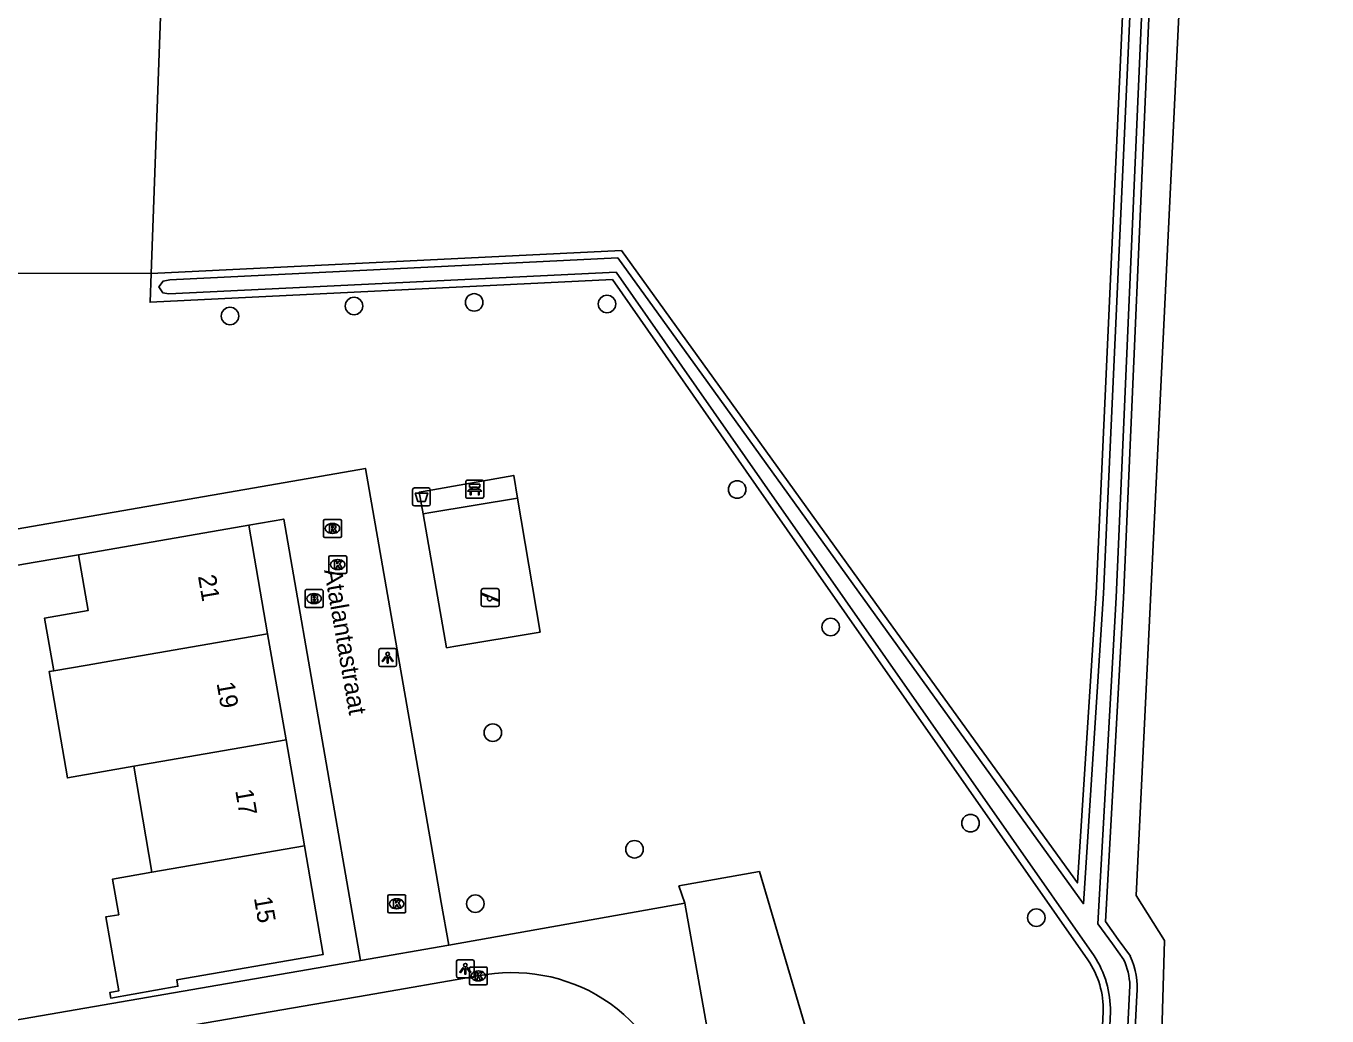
# Model space of a CAD drawing. Extents: x 162880 to 165536, y 384011 to 385179.
# Drawn here: x 164643.1 to 164715.7, y 384525.8 to 384581.1 of the extents above; entities that cross this region are included whole.
import ezdxf

# ---------------------------------------------------------------- set-up
doc = ezdxf.new("R2010")
doc.units = 0
for name, color, linetype in [('IMGEO_Afvalbak', 7, 'Continuous'), ('IMGEO_Bank', 7, 'Continuous'), ('IMGEO_Boom', 7, 'Continuous'), ('IMGEO_Bouwland', 7, 'Continuous'), ('IMGEO_Brandkraan', 7, 'Continuous'), ('IMGEO_Grasland_overig', 7, 'Continuous'), ('IMGEO_Groenvoorziening', 7, 'Continuous'), ('IMGEO_Kolk', 7, 'Continuous'), ('IMGEO_Lichtpunt', 7, 'Continuous'), ('IMGEO_Openbare_ruimte_label', 7, 'Continuous'), ('IMGEO_Pand', 7, 'Continuous'), ('IMGEO_Pand_nummerreeks', 7, 'Continuous'), ('IMGEO_Rijbaan_lokaal_open', 7, 'Continuous'), ('IMGEO_Rioolput', 7, 'Continuous'), ('IMGEO_Speelvoorziening', 7, 'Continuous'), ('IMGEO_Terreindeel_open', 7, 'Continuous'), ('IMGEO_Voetpad_open', 7, 'Continuous'), ('IMGEO_Waterloop', 7, 'Continuous')]:
    doc.layers.add(name, color=color, linetype=linetype)

msp = doc.modelspace()

# ---------------------------------------------------------------- linework, layer by layer
at = {"layer": 'IMGEO_Afvalbak'}
for p, q in [((164664.67, 384554.393), (164664.67, 384555.193)), ((164664.67, 384555.193), (164664.67, 384554.393)), ((164664.77, 384555.293), (164665.56, 384555.293)), ((164665.56, 384555.293), (164664.77, 384555.293)), ((164665.66, 384555.193), (164665.66, 384554.393)), ((164665.66, 384554.393), (164665.66, 384555.193)), ((164665.56, 384554.293), (164664.77, 384554.293)), ((164664.77, 384554.293), (164665.56, 384554.293))]:
    msp.add_line(p, q, dxfattribs=at)
msp.add_lwpolyline([(164664.813, 384555.007), (164665.517, 384555.007), (164665.368, 384554.537), (164664.962, 384554.537), (164664.813, 384555.007)], dxfattribs=at)
for centre, start, end in [((164664.77, 384555.193), 90, 180), ((164664.77, 384555.193), 90, 180), ((164665.56, 384555.193), 0, 90), ((164665.56, 384555.193), 360, 90), ((164664.77, 384554.393), 180, 270), ((164664.77, 384554.393), 180, 270), ((164665.56, 384554.393), 270, 0), ((164665.56, 384554.393), 270, 0)]:
    msp.add_arc(centre, 0.1, start, end, dxfattribs=at)
at = {"layer": 'IMGEO_Bank'}
for p, q in [((164667.638, 384554.795), (164667.638, 384555.636)), ((164667.638, 384555.636), (164667.638, 384554.795)), ((164667.713, 384555.72), (164668.554, 384555.72)), ((164668.554, 384555.72), (164667.713, 384555.72)), ((164668.638, 384555.645), (164668.638, 384554.804)), ((164668.638, 384554.804), (164668.638, 384555.645)), ((164668.563, 384554.72), (164667.722, 384554.72)), ((164667.722, 384554.72), (164668.563, 384554.72)), ((164668.335, 384555.118), (164667.942, 384555.118)), ((164667.947, 384555.226), (164667.947, 384555.332)), ((164667.991, 384555.332), (164667.991, 384555.226)), ((164668.279, 384555.338), (164667.997, 384555.338)), ((164667.997, 384555.22), (164668.279, 384555.22)), ((164668.285, 384555.226), (164668.285, 384555.332)), ((164668.329, 384555.332), (164668.329, 384555.226))]:
    msp.add_line(p, q, dxfattribs=at)
for points in [[(164667.941, 384555.338), (164667.855, 384555.338), (164667.855, 384555.499), (164668.418, 384555.499), (164668.418, 384555.338), (164668.335, 384555.338)], [(164667.885, 384555.118), (164667.743, 384555.118), (164667.855, 384555.22), (164667.941, 384555.22)], [(164667.935, 384555.111), (164667.935, 384554.904), (164667.892, 384554.904), (164667.892, 384555.111)], [(164668.335, 384555.22), (164668.418, 384555.22), (164668.53, 384555.118), (164668.391, 384555.118)], [(164668.385, 384555.111), (164668.385, 384554.904), (164668.341, 384554.904), (164668.341, 384555.111)]]:
    msp.add_lwpolyline(points, dxfattribs=at)
for centre, radius, start, end in [((164667.716, 384555.642), 0.0779, 92.4484, 184.28452), ((164667.716, 384555.642), 0.0779, 92.4484, 184.28452), ((164668.56, 384555.642), 0.0779, 2.4484, 94.28452), ((164668.56, 384555.642), 0.0779, 2.4484, 94.28452), ((164667.716, 384554.798), 0.0779, 182.4484, 274.28452), ((164667.716, 384554.798), 0.0779, 182.4484, 274.28452), ((164667.885, 384555.111), 0.00671, 2.89567, 87.10433), ((164667.942, 384555.111), 0.00671, 92.89567, 177.10433), ((164667.94, 384555.331), 0.00671, 2.89567, 87.10433), ((164667.94, 384555.227), 0.00671, 272.89567, 357.10433), ((164667.997, 384555.331), 0.00671, 92.89567, 177.10433), ((164667.997, 384555.227), 0.00671, 182.89567, 267.10433), ((164668.279, 384555.331), 0.00671, 2.89567, 87.10433), ((164668.279, 384555.227), 0.00671, 272.89567, 357.10433), ((164668.336, 384555.331), 0.00671, 92.89567, 177.10433), ((164668.336, 384555.227), 0.00671, 182.89567, 267.10433), ((164668.334, 384555.111), 0.00671, 2.89567, 87.10433), ((164668.391, 384555.111), 0.00671, 92.89567, 177.10433), ((164668.56, 384554.798), 0.0779, 272.4484, 4.28452), ((164668.56, 384554.798), 0.0779, 272.4484, 4.28452)]:
    msp.add_arc(centre, radius, start, end, dxfattribs=at)
at = {"layer": 'IMGEO_Boom'}
for centre in [(164661.405, 384565.451), (164668.108, 384565.652), (164675.52, 384565.566), (164654.48, 384564.892), (164682.782, 384555.206), (164688.001, 384547.529), (164669.149, 384541.63), (164695.808, 384536.578), (164677.054, 384535.121), (164668.171, 384532.08), (164699.48, 384531.301)]:
    msp.add_circle(centre, 0.489, dxfattribs=at)
at = {"layer": 'IMGEO_Bouwland'}
for points in [[(164651.739, 384613.001), (164651.658, 384610.771), (164650.079, 384567.275)], [(164650.079, 384567.275), (164676.326, 384568.556), (164681.473, 384561.414), (164691.481, 384547.526), (164701.77, 384533.246), (164702.816, 384549.427), (164704.34, 384582.884), (164705.212, 384603.802), (164704.293, 384603.945)]]:
    msp.add_lwpolyline(points, dxfattribs=at)
at = {"layer": 'IMGEO_Brandkraan'}
for p, q in [((164658.748, 384549.615), (164659.6, 384549.615)), ((164658.673, 384548.689), (164658.673, 384549.541)), ((164659.161, 384549.395), (164659.186, 384549.395)), ((164659.674, 384549.541), (164659.674, 384548.689)), ((164659.6, 384548.615), (164658.748, 384548.615)), ((164659.184, 384548.835), (164659.159, 384548.835))]:
    msp.add_line(p, q, dxfattribs=at)
for points in [[(164658.748, 384549.615), (164659.6, 384549.615)], [(164658.673, 384548.689), (164658.673, 384549.541)], [(164659.021, 384549.315), (164659.021, 384548.915), (164659.234, 384548.915)], [(164659.252, 384549.315), (164659.021, 384549.315)], [(164659.2, 384549.234), (164659.146, 384549.234), (164659.146, 384549.158)], [(164659.146, 384549.158), (164659.199, 384549.158)], [(164659.208, 384549.082), (164659.146, 384549.082), (164659.146, 384549.001)], [(164659.146, 384549.001), (164659.208, 384549.001)], [(164659.674, 384549.541), (164659.674, 384548.689)], [(164659.6, 384548.615), (164658.748, 384548.615)]]:
    msp.add_lwpolyline(points, dxfattribs=at)
for centre, radius, start, end in [((164658.75, 384549.539), 0.0765, 91.55205, 178.44795), ((164658.75, 384549.539), 0.0765, 91.55205, 178.44795), ((164659.598, 384549.539), 0.0765, 1.55205, 88.44795), ((164659.598, 384549.539), 0.0765, 1.55205, 88.44795), ((164659.201, 384549.196), 0.0379, 267.82845, 90.93552), ((164659.209, 384549.041), 0.0404, 269.87594, 90.50774), ((164659.24, 384549.166), 0.251, 268.66757, 293.53466), ((164659.256, 384549.17), 0.145, 59.4692, 91.53667), ((164659.281, 384549.217), 0.0922, 285.51372, 58.15012), ((164659.286, 384549.025), 0.105, 301.31148, 78.98903), ((164658.75, 384548.691), 0.0765, 181.55205, 268.44795), ((164658.75, 384548.691), 0.0765, 181.55205, 268.44795), ((164659.598, 384548.691), 0.0765, 271.55205, 358.44795), ((164659.598, 384548.691), 0.0765, 271.55205, 358.44795)]:
    msp.add_arc(centre, radius, start, end, dxfattribs=at)
for centre, major_axis, ratio, start_param, end_param in [((164659.16, 384549.115), (-0.387, 0.002), 0.722429, 4.712389, 7.853982), ((164659.185, 384549.115), (-0.39, 0.002), 0.717154, 1.570796, 4.712389)]:
    msp.add_ellipse(centre, major_axis=major_axis, ratio=ratio, start_param=start_param, end_param=end_param, dxfattribs=at)
at = {"layer": 'IMGEO_Grasland_overig'}
for points in [[(164704.726, 384529.144), (164704.055, 384530.075), (164703.332, 384531.079), (164704.347, 384549.166), (164705.81, 384582.823), (164707.041, 384603.518), (164707.282, 384603.481), (164708.479, 384603.189)], [(164708.479, 384603.189), (164705.054, 384532.548), (164706.641, 384530.034), (164706.112, 384512.043), (164706.112, 384491.405), (164707.17, 384478.441), (164716.431, 384430.683), (164697.645, 384427.508), (164702.937, 384393.377), (164705.595, 384383.982), (164757.706, 384389.408), (164760.124, 384379.094), (164767.715, 384340.531), (164767.804, 384340.014)], [(164703.373, 384492.134), (164703.762, 384500), (164703.877, 384502.341), (164703.996, 384504.746), (164705.095, 384526.982)]]:
    msp.add_lwpolyline(points, dxfattribs=at)
msp.add_arc((164700.995, 384527.395), 4.12, 354.25, 25.12129, dxfattribs=at)
at = {"layer": 'IMGEO_Groenvoorziening'}
for points in [[(164650.079, 384567.275), (164601.359, 384567.373)], [(164702.359, 384528.943), (164683.851, 384555.43), (164675.821, 384566.922), (164650.02, 384565.663), (164650.079, 384567.275)], [(164665.256, 384553.842), (164665.042, 384555.062), (164665.483, 384555.14), (164670.313, 384555.99), (164670.527, 384554.724)], [(164670.527, 384554.724), (164671.79, 384547.244), (164666.98, 384546.437), (164666.572, 384546.367), (164665.256, 384553.842)], [(164679.866, 384532.114), (164679.536, 384533.071), (164684.026, 384533.873), (164687.59, 384521.842), (164682.49, 384517.388)], [(164701.53, 384490.217), (164701.988, 384500), (164702.094, 384502.266), (164702.399, 384508.766), (164703.208, 384526.038)]]:
    msp.add_lwpolyline(points, dxfattribs=at)
msp.add_arc((164698.384, 384526.205), 4.827, 358.02074, 34.56177, dxfattribs=at)
at = {"layer": 'IMGEO_Kolk'}
for p, q in [((164659.994, 384550.585), (164659.994, 384551.437)), ((164660.069, 384551.511), (164660.921, 384551.511)), ((164660.482, 384551.291), (164660.507, 384551.291)), ((164660.995, 384551.437), (164660.995, 384550.585)), ((164660.921, 384550.511), (164660.069, 384550.511)), ((164660.505, 384550.731), (164660.48, 384550.731)), ((164663.284, 384531.649), (164663.284, 384532.501)), ((164663.359, 384532.575), (164664.211, 384532.575)), ((164663.772, 384532.355), (164663.797, 384532.355)), ((164664.285, 384532.501), (164664.285, 384531.649)), ((164664.211, 384531.575), (164663.359, 384531.575)), ((164663.795, 384531.795), (164663.77, 384531.795)), ((164667.839, 384527.621), (164667.839, 384528.473)), ((164667.914, 384528.547), (164668.766, 384528.547)), ((164668.327, 384528.327), (164668.352, 384528.327)), ((164668.84, 384528.473), (164668.84, 384527.621)), ((164668.766, 384527.547), (164667.914, 384527.547)), ((164668.35, 384527.767), (164668.325, 384527.767))]:
    msp.add_line(p, q, dxfattribs=at)
for points in [[(164659.994, 384550.585), (164659.994, 384551.437)], [(164660.069, 384551.511), (164660.921, 384551.511)], [(164660.315, 384551.211), (164660.438, 384551.211), (164660.438, 384551.06), (164660.568, 384551.211), (164660.732, 384551.211), (164660.586, 384551.06), (164660.739, 384550.811), (164660.587, 384550.811), (164660.502, 384550.975), (164660.438, 384550.908), (164660.438, 384550.811), (164660.315, 384550.811), (164660.315, 384551.211)], [(164660.995, 384551.437), (164660.995, 384550.585)], [(164660.921, 384550.511), (164660.069, 384550.511)], [(164663.284, 384531.649), (164663.284, 384532.501)], [(164663.359, 384532.575), (164664.211, 384532.575)], [(164663.605, 384532.275), (164663.728, 384532.275), (164663.728, 384532.124), (164663.858, 384532.275), (164664.022, 384532.275), (164663.876, 384532.124), (164664.029, 384531.875), (164663.877, 384531.875), (164663.792, 384532.039), (164663.728, 384531.972), (164663.728, 384531.875), (164663.605, 384531.875), (164663.605, 384532.275)], [(164664.285, 384532.501), (164664.285, 384531.649)], [(164664.211, 384531.575), (164663.359, 384531.575)], [(164667.839, 384527.621), (164667.839, 384528.473)], [(164667.914, 384528.547), (164668.766, 384528.547)], [(164668.16, 384528.247), (164668.283, 384528.247), (164668.283, 384528.096), (164668.413, 384528.247), (164668.577, 384528.247), (164668.431, 384528.096), (164668.584, 384527.847), (164668.432, 384527.847), (164668.347, 384528.011), (164668.283, 384527.944), (164668.283, 384527.847), (164668.16, 384527.847), (164668.16, 384528.247)], [(164668.84, 384528.473), (164668.84, 384527.621)], [(164668.766, 384527.547), (164667.914, 384527.547)]]:
    msp.add_lwpolyline(points, dxfattribs=at)
for centre, start, end in [((164660.071, 384551.435), 91.55205, 178.44795), ((164660.071, 384551.435), 91.55205, 178.44795), ((164660.919, 384551.435), 1.55205, 88.44795), ((164660.919, 384551.435), 1.55205, 88.44795), ((164660.071, 384550.587), 181.55205, 268.44795), ((164660.071, 384550.587), 181.55205, 268.44795), ((164660.919, 384550.587), 271.55205, 358.44795), ((164660.919, 384550.587), 271.55205, 358.44795), ((164663.361, 384532.499), 91.55205, 178.44795), ((164663.361, 384532.499), 91.55205, 178.44795), ((164664.209, 384532.499), 1.55205, 88.44795), ((164664.209, 384532.499), 1.55205, 88.44795), ((164663.361, 384531.651), 181.55205, 268.44795), ((164663.361, 384531.651), 181.55205, 268.44795), ((164664.209, 384531.651), 271.55205, 358.44795), ((164664.209, 384531.651), 271.55205, 358.44795), ((164667.916, 384528.471), 91.55205, 178.44795), ((164667.916, 384528.471), 91.55205, 178.44795), ((164668.764, 384528.471), 1.55205, 88.44795), ((164668.764, 384528.471), 1.55205, 88.44795), ((164667.916, 384527.623), 181.55205, 268.44795), ((164667.916, 384527.623), 181.55205, 268.44795), ((164668.764, 384527.623), 271.55205, 358.44795), ((164668.764, 384527.623), 271.55205, 358.44795)]:
    msp.add_arc(centre, 0.0765, start, end, dxfattribs=at)
for centre, major_axis, ratio, start_param, end_param in [((164660.481, 384551.011), (-0.387, 0.002), 0.722429, 4.712389, 7.853982), ((164660.506, 384551.011), (-0.39, 0.002), 0.717154, 1.570796, 4.712389), ((164663.771, 384532.075), (-0.387, 0.002), 0.722429, 4.712389, 7.853982), ((164663.796, 384532.075), (-0.39, 0.002), 0.717154, 1.570796, 4.712389), ((164668.326, 384528.047), (-0.387, 0.002), 0.722429, 4.712389, 7.853982), ((164668.351, 384528.047), (-0.39, 0.002), 0.717154, 1.570796, 4.712389)]:
    msp.add_ellipse(centre, major_axis=major_axis, ratio=ratio, start_param=start_param, end_param=end_param, dxfattribs=at)
at = {"layer": 'IMGEO_Lichtpunt'}
for p, q in [((164662.785, 384546.226), (164662.785, 384545.419)), ((164662.785, 384546.226), (164662.785, 384545.419)), ((164663.687, 384546.321), (164662.879, 384546.321)), ((164663.687, 384546.321), (164662.879, 384546.321)), ((164663.781, 384545.419), (164663.781, 384546.226)), ((164663.781, 384545.419), (164663.781, 384546.226)), ((164662.879, 384545.325), (164663.687, 384545.325)), ((164662.879, 384545.325), (164663.687, 384545.325)), ((164667.116, 384528.852), (164667.116, 384528.045)), ((164667.116, 384528.852), (164667.116, 384528.045)), ((164668.018, 384528.947), (164667.21, 384528.947)), ((164668.018, 384528.947), (164667.21, 384528.947)), ((164668.112, 384528.045), (164668.112, 384528.852)), ((164668.112, 384528.045), (164668.112, 384528.852)), ((164667.21, 384527.951), (164668.018, 384527.951)), ((164667.21, 384527.951), (164668.018, 384527.951))]:
    msp.add_line(p, q, dxfattribs=at)
for points in [[(164663.159, 384545.89), (164663.198, 384545.862), (164663.01, 384545.6), (164662.972, 384545.627), (164663.159, 384545.89)], [(164663.261, 384545.842), (164663.308, 384545.842), (164663.308, 384545.52), (164663.261, 384545.52), (164663.261, 384545.842)], [(164663.371, 384545.862), (164663.409, 384545.889), (164663.596, 384545.627), (164663.557, 384545.599), (164663.371, 384545.862)], [(164667.49, 384528.516), (164667.529, 384528.488), (164667.341, 384528.226), (164667.303, 384528.253), (164667.49, 384528.516)], [(164667.592, 384528.468), (164667.639, 384528.468), (164667.639, 384528.146), (164667.592, 384528.146), (164667.592, 384528.468)], [(164667.702, 384528.488), (164667.74, 384528.515), (164667.927, 384528.253), (164667.888, 384528.225), (164667.702, 384528.488)]]:
    msp.add_lwpolyline(points, dxfattribs=at)
for centre in [(164663.284, 384546.024), (164667.615, 384528.65)]:
    msp.add_circle(centre, 0.0994, dxfattribs=at)
for centre, start, end in [((164662.879, 384546.226), 90, 180), ((164662.879, 384546.226), 90, 180), ((164663.687, 384546.226), 0, 90), ((164663.687, 384546.226), 0, 90), ((164662.879, 384545.419), 180, 270), ((164662.879, 384545.419), 180, 270), ((164663.687, 384545.419), 270, 0), ((164663.687, 384545.419), 270, 360), ((164667.21, 384528.852), 90, 180), ((164667.21, 384528.852), 90, 180), ((164668.018, 384528.852), 0, 90), ((164668.018, 384528.852), 0, 90), ((164667.21, 384528.045), 180, 270), ((164667.21, 384528.045), 180, 270), ((164668.018, 384528.045), 270, 0), ((164668.018, 384528.045), 270, 360)]:
    msp.add_arc(centre, 0.0946, start, end, dxfattribs=at)
at = {"layer": 'IMGEO_Pand'}
for points in [[(164646.022, 384551.567), (164655.524, 384553.223)], [(164656.579, 384547.147), (164655.524, 384553.223)], [(164646.022, 384551.567), (164646.566, 384548.449), (164644.136, 384548.03), (164644.643, 384545.084)], [(164644.643, 384545.084), (164646.51, 384545.405), (164648.092, 384545.677), (164656.579, 384547.147)], [(164656.579, 384547.147), (164657.608, 384541.226)], [(164649.113, 384539.751), (164645.406, 384539.107), (164644.386, 384545.04), (164644.643, 384545.084)], [(164657.608, 384541.226), (164649.113, 384539.751)], [(164657.608, 384541.226), (164658.637, 384535.304)], [(164650.128, 384533.842), (164649.113, 384539.751)], [(164658.637, 384535.304), (164659.689, 384529.246), (164651.512, 384527.823), (164651.574, 384527.469), (164647.831, 384526.813), (164647.776, 384527.128), (164648.269, 384527.214), (164647.549, 384531.342), (164648.278, 384531.469), (164647.931, 384533.459), (164650.128, 384533.842)], [(164658.637, 384535.304), (164650.128, 384533.842)]]:
    msp.add_lwpolyline(points, dxfattribs=at)
at = {"layer": 'IMGEO_Rijbaan_lokaal_open'}
msp.add_lwpolyline([(164649.579, 384524.808), (164662.144, 384526.976), (164668.336, 384528.045)], dxfattribs=at)
for centre, radius, start, end in [((164670.23, 384518.697), 9.538, 57.9249, 101.45382), ((164669.669, 384518.143), 10.307, 13.79183, 56.91956)]:
    msp.add_arc(centre, radius, start, end, dxfattribs=at)
at = {"layer": 'IMGEO_Rioolput'}
for p, q in [((164659.699, 384552.606), (164659.699, 384553.458)), ((164659.774, 384553.532), (164660.626, 384553.532)), ((164660.187, 384553.312), (164660.212, 384553.312)), ((164660.7, 384553.458), (164660.7, 384552.606)), ((164660.626, 384552.532), (164659.774, 384552.532)), ((164660.21, 384552.752), (164660.185, 384552.752))]:
    msp.add_line(p, q, dxfattribs=at)
for points in [[(164659.699, 384552.606), (164659.699, 384553.458)], [(164659.774, 384553.532), (164660.626, 384553.532)], [(164660.7, 384553.458), (164660.7, 384552.606)], [(164660.626, 384552.532), (164659.774, 384552.532)], [(164660.288, 384553.23), (164660.036, 384553.232), (164660.036, 384552.832)], [(164660.036, 384552.832), (164660.16, 384552.832), (164660.16, 384552.994), (164660.171, 384552.994)], [(164660.214, 384553.151), (164660.16, 384553.151), (164660.16, 384553.07)], [(164660.16, 384553.07), (164660.212, 384553.07)], [(164660.218, 384552.965), (164660.289, 384552.832), (164660.429, 384552.832), (164660.364, 384552.958)]]:
    msp.add_lwpolyline(points, dxfattribs=at)
for centre, radius, start, end in [((164659.776, 384553.456), 0.0765, 91.55205, 178.44795), ((164659.776, 384553.456), 0.0765, 91.55205, 178.44795), ((164660.624, 384553.456), 0.0765, 1.55205, 88.44795), ((164660.624, 384553.456), 0.0765, 1.55205, 88.44795), ((164659.776, 384552.608), 0.0765, 181.55205, 268.44795), ((164659.776, 384552.608), 0.0765, 181.55205, 268.44795), ((164660.17, 384552.941), 0.0533, 26.02933, 88.69889), ((164660.196, 384553.259), 0.19, 274.7715, 282.96867), ((164660.22, 384553.055), 0.0964, 77.00612, 93.18647), ((164660.234, 384553.112), 0.0378, 276.66336, 79.67722), ((164660.287, 384553.12), 0.109, 350.36119, 89.41601), ((164660.285, 384553.12), 0.112, 277.58423, 350.98172), ((164660.269, 384552.905), 0.108, 29.51342, 73.79051), ((164660.624, 384552.608), 0.0765, 271.55205, 358.44795), ((164660.624, 384552.608), 0.0765, 271.55205, 358.44795)]:
    msp.add_arc(centre, radius, start, end, dxfattribs=at)
for centre, major_axis, ratio, start_param, end_param in [((164660.186, 384553.032), (-0.387, 0.002), 0.722429, 4.712389, 7.853982), ((164660.211, 384553.032), (-0.39, 0.002), 0.717154, 1.570796, 4.712389)]:
    msp.add_ellipse(centre, major_axis=major_axis, ratio=ratio, start_param=start_param, end_param=end_param, dxfattribs=at)
at = {"layer": 'IMGEO_Speelvoorziening'}
for p, q in [((164668.607, 384549.672), (164669.397, 384549.672)), ((164669.397, 384549.672), (164668.607, 384549.672)), ((164668.507, 384548.772), (164668.507, 384549.572)), ((164668.507, 384549.572), (164668.507, 384548.772)), ((164668.89, 384549.2), (164668.551, 384549.337)), ((164668.576, 384549.397), (164669.452, 384549.044)), ((164669.428, 384548.984), (164669.088, 384549.121)), ((164669.497, 384549.572), (164669.497, 384548.772)), ((164669.497, 384548.772), (164669.497, 384549.572)), ((164669.397, 384548.672), (164668.607, 384548.672)), ((164668.607, 384548.672), (164669.397, 384548.672))]:
    msp.add_line(p, q, dxfattribs=at)
for centre, radius, start, end in [((164668.607, 384549.572), 0.1, 90, 180), ((164668.607, 384549.572), 0.1, 90, 180), ((164669.397, 384549.572), 0.1, 0, 90), ((164669.397, 384549.572), 0.1, 360, 90), ((164668.564, 384549.367), 0.0327, 68.07798, 248.07798), ((164668.969, 384549.11), 0.12, 130.99278, 5.16318), ((164669.44, 384549.014), 0.0327, 248.07798, 68.07798), ((164668.607, 384548.772), 0.1, 180, 270), ((164668.607, 384548.772), 0.1, 180, 270), ((164669.397, 384548.772), 0.1, 270, 0), ((164669.397, 384548.772), 0.1, 270, 0)]:
    msp.add_arc(centre, radius, start, end, dxfattribs=at)
at = {"layer": 'IMGEO_Terreindeel_open'}
msp.add_lwpolyline([(164670.527, 384554.724), (164665.693, 384553.919), (164665.256, 384553.842)], dxfattribs=at)
at = {"layer": 'IMGEO_Voetpad_open'}
for points in [[(164615.179, 384548.247), (164657.136, 384555.532), (164662.039, 384556.383), (164665.707, 384535.396), (164666.272, 384532.156), (164666.69, 384529.761)], [(164655.524, 384553.223), (164657.483, 384553.557), (164661.768, 384528.906)], [(164632.195, 384549.182), (164643.6, 384551.145), (164646.022, 384551.567)], [(164666.69, 384529.761), (164679.866, 384532.114)], [(164682.49, 384517.388), (164679.866, 384532.114)], [(164661.768, 384528.906), (164666.69, 384529.761)], [(164661.768, 384528.906), (164636.47, 384524.54)]]:
    msp.add_lwpolyline(points, dxfattribs=at)
at = {"layer": 'IMGEO_Waterloop'}
for points in [[(164772.746, 384596.467), (164772.729, 384596.468), (164755.93, 384598.278), (164710.084, 384603.219), (164708.576, 384603.588), (164707.362, 384603.884), (164706.658, 384603.992), (164705.4, 384582.844), (164703.937, 384549.186), (164702.914, 384530.957), (164703.722, 384529.835), (164704.362, 384528.946)], [(164702.706, 384529.164), (164684.187, 384555.665), (164676.028, 384567.343), (164651.077, 384566.126), (164650.725, 384566.196), (164650.512, 384566.52), (164650.748, 384566.841), (164651.127, 384566.915), (164676.123, 384568.135), (164681.14, 384561.174), (164691.148, 384547.286), (164702.106, 384532.078), (164703.226, 384549.404), (164704.75, 384582.866)], [(164704.702, 384527.522), (164703.586, 384504.766), (164703.467, 384502.361), (164703.352, 384500.02), (164702.965, 384492.187)], [(164701.916, 384489.36), (164701.94, 384490.202), (164702.398, 384499.981), (164702.504, 384502.247), (164702.809, 384508.747), (164703.619, 384526.038)]]:
    msp.add_lwpolyline(points, dxfattribs=at)
for centre, radius, start, end in [((164697.972, 384526.085), 5.647, 359.52167, 33.04096), ((164700.888, 384527.364), 3.817, 2.37246, 24.48505)]:
    msp.add_arc(centre, radius, start, end, dxfattribs=at)

# ---------------------------------------------------------------- texts
at = {"layer": 'IMGEO_Openbare_ruimte_label'}
msp.add_text('Atalantastraat', height=1, rotation=279.84862, dxfattribs=at).set_placement((164659.73, 384550.696))
at = {"layer": 'IMGEO_Pand_nummerreeks'}
for s, rotation, p in [('21', 279.85466, (164652.69, 384550.368)), ('19', 279.85441, (164653.729, 384544.394)), ('17', 279.85441, (164654.77, 384538.4)), ('15', 279.85441, (164655.811, 384532.406))]:
    msp.add_text(s, height=1, rotation=rotation, dxfattribs=at).set_placement(p)

doc.saveas('drawing.dxf')
